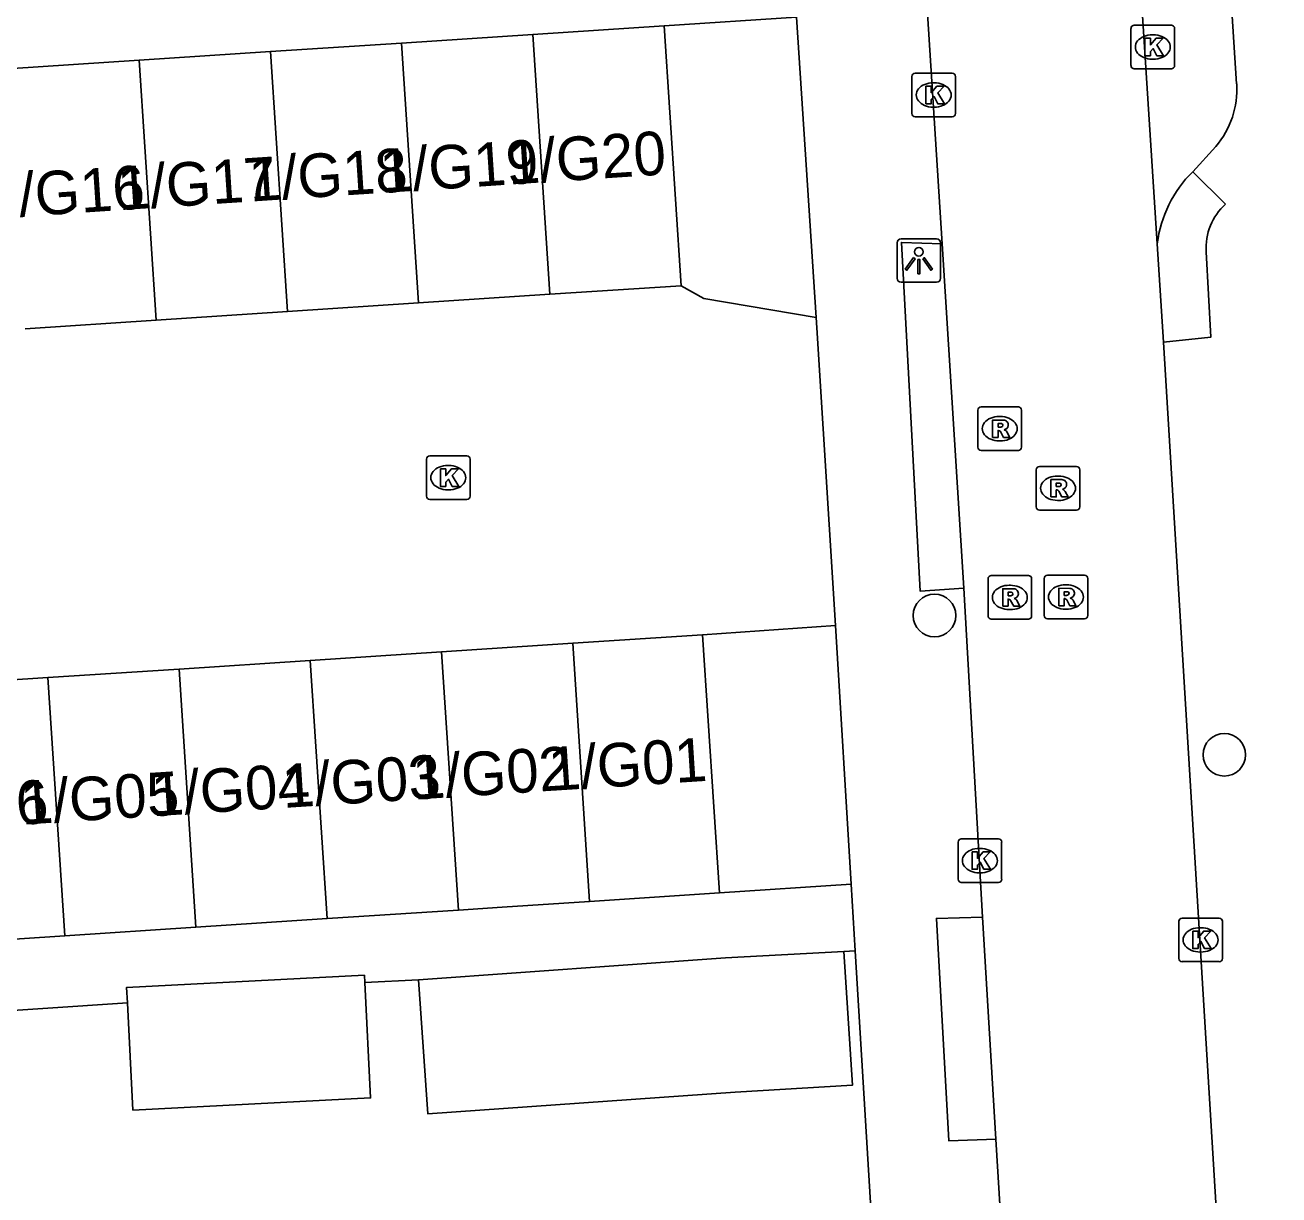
# Model space of a CAD drawing. Extents: x 159689 to 160786, y 387323 to 388339.
# Drawn here: x 160643.01 to 160671.79, y 388081.51 to 388108.36 of the extents above; entities that cross this region are included whole.
import ezdxf

# ---------------------------------------------------------------- set-up
doc = ezdxf.new("R2010")
doc.units = 0
for name, color, linetype in [('IMGEO_Boom', 7, 'Continuous'), ('IMGEO_Kolk', 7, 'Continuous'), ('IMGEO_Lichtpunt', 7, 'Continuous'), ('IMGEO_Pand', 7, 'Continuous'), ('IMGEO_Pand_nummerreeks', 7, 'Continuous'), ('IMGEO_Rijbaan_lokaal_open', 7, 'Continuous'), ('IMGEO_Rioolput', 7, 'Continuous'), ('IMGEO_Voetpad_open', 7, 'Continuous')]:
    doc.layers.add(name, color=color, linetype=linetype)

msp = doc.modelspace()

# ---------------------------------------------------------------- linework, layer by layer
at = {"layer": 'IMGEO_Boom'}
for centre in [(160663.883, 388094.807), (160670.536, 388091.611)]:
    msp.add_circle(centre, 0.489, dxfattribs=at)
at = {"layer": 'IMGEO_Kolk'}
for p, q in [((160668.469, 388108.353), (160669.321, 388108.353)), ((160668.394, 388107.427), (160668.394, 388108.279)), ((160668.882, 388108.133), (160668.907, 388108.133)), ((160669.395, 388108.279), (160669.395, 388107.427)), ((160668.905, 388107.573), (160668.88, 388107.573)), ((160663.365, 388106.327), (160663.365, 388107.179)), ((160663.44, 388107.253), (160664.292, 388107.253)), ((160664.366, 388107.179), (160664.366, 388106.327)), ((160669.321, 388107.353), (160668.469, 388107.353)), ((160663.853, 388107.033), (160663.878, 388107.033)), ((160663.876, 388106.473), (160663.851, 388106.473)), ((160664.292, 388106.253), (160663.44, 388106.253)), ((160652.222, 388097.544), (160652.222, 388098.396)), ((160652.297, 388098.47), (160653.149, 388098.47)), ((160652.71, 388098.25), (160652.735, 388098.25)), ((160653.223, 388098.396), (160653.223, 388097.544)), ((160652.733, 388097.69), (160652.708, 388097.69)), ((160653.149, 388097.47), (160652.297, 388097.47)), ((160664.424, 388088.755), (160664.424, 388089.607)), ((160664.499, 388089.681), (160665.351, 388089.681)), ((160665.425, 388089.607), (160665.425, 388088.755)), ((160664.912, 388089.461), (160664.937, 388089.461)), ((160664.935, 388088.901), (160664.91, 388088.901)), ((160665.351, 388088.681), (160664.499, 388088.681)), ((160669.565, 388087.862), (160670.417, 388087.862)), ((160669.49, 388086.936), (160669.49, 388087.788)), ((160669.978, 388087.642), (160670.003, 388087.642)), ((160670.491, 388087.788), (160670.491, 388086.936)), ((160670.001, 388087.082), (160669.976, 388087.082)), ((160670.417, 388086.862), (160669.565, 388086.862))]:
    msp.add_line(p, q, dxfattribs=at)
for points in [[(160668.469, 388108.353), (160669.321, 388108.353)], [(160668.394, 388107.427), (160668.394, 388108.279)], [(160668.715, 388108.053), (160668.838, 388108.053), (160668.838, 388107.902), (160668.968, 388108.053), (160669.132, 388108.053), (160668.986, 388107.902), (160669.139, 388107.653), (160668.987, 388107.653), (160668.902, 388107.817), (160668.838, 388107.75), (160668.838, 388107.653), (160668.715, 388107.653), (160668.715, 388108.053)], [(160669.395, 388108.279), (160669.395, 388107.427)], [(160663.365, 388106.327), (160663.365, 388107.179)], [(160663.44, 388107.253), (160664.292, 388107.253)], [(160664.366, 388107.179), (160664.366, 388106.327)], [(160669.321, 388107.353), (160668.469, 388107.353)], [(160663.686, 388106.953), (160663.809, 388106.953), (160663.809, 388106.802), (160663.939, 388106.953), (160664.103, 388106.953), (160663.957, 388106.802), (160664.11, 388106.553), (160663.958, 388106.553), (160663.873, 388106.717), (160663.809, 388106.65), (160663.809, 388106.553), (160663.686, 388106.553), (160663.686, 388106.953)], [(160664.292, 388106.253), (160663.44, 388106.253)], [(160652.222, 388097.544), (160652.222, 388098.396)], [(160652.297, 388098.47), (160653.149, 388098.47)], [(160653.223, 388098.396), (160653.223, 388097.544)], [(160652.543, 388098.17), (160652.666, 388098.17), (160652.666, 388098.019), (160652.796, 388098.17), (160652.96, 388098.17), (160652.814, 388098.019), (160652.967, 388097.77), (160652.815, 388097.77), (160652.73, 388097.934), (160652.666, 388097.867), (160652.666, 388097.77), (160652.543, 388097.77), (160652.543, 388098.17)], [(160653.149, 388097.47), (160652.297, 388097.47)], [(160664.424, 388088.755), (160664.424, 388089.607)], [(160664.499, 388089.681), (160665.351, 388089.681)], [(160665.425, 388089.607), (160665.425, 388088.755)], [(160664.745, 388089.381), (160664.868, 388089.381), (160664.868, 388089.23), (160664.998, 388089.381), (160665.162, 388089.381), (160665.016, 388089.23), (160665.169, 388088.981), (160665.017, 388088.981), (160664.932, 388089.145), (160664.868, 388089.078), (160664.868, 388088.981), (160664.745, 388088.981), (160664.745, 388089.381)], [(160665.351, 388088.681), (160664.499, 388088.681)], [(160669.565, 388087.862), (160670.417, 388087.862)], [(160669.49, 388086.936), (160669.49, 388087.788)], [(160670.491, 388087.788), (160670.491, 388086.936)], [(160669.811, 388087.562), (160669.934, 388087.562), (160669.934, 388087.411), (160670.064, 388087.562), (160670.228, 388087.562), (160670.082, 388087.411), (160670.235, 388087.162), (160670.083, 388087.162), (160669.998, 388087.326), (160669.934, 388087.259), (160669.934, 388087.162), (160669.811, 388087.162), (160669.811, 388087.562)], [(160670.417, 388086.862), (160669.565, 388086.862)]]:
    msp.add_lwpolyline(points, dxfattribs=at)
for centre, start, end in [((160668.471, 388108.277), 91.552, 178.448), ((160668.471, 388108.277), 91.552, 178.448), ((160669.319, 388108.277), 1.552, 88.448), ((160669.319, 388108.277), 1.552, 88.448), ((160663.442, 388107.177), 91.552, 178.448), ((160663.442, 388107.177), 91.552, 178.448), ((160664.29, 388107.177), 1.552, 88.448), ((160664.29, 388107.177), 1.552, 88.448), ((160668.471, 388107.429), 181.552, 268.448), ((160668.471, 388107.429), 181.552, 268.448), ((160669.319, 388107.429), 271.552, 358.448), ((160669.319, 388107.429), 271.552, 358.448), ((160663.442, 388106.329), 181.552, 268.448), ((160663.442, 388106.329), 181.552, 268.448), ((160664.29, 388106.329), 271.552, 358.448), ((160664.29, 388106.329), 271.552, 358.448), ((160652.299, 388098.394), 91.552, 178.448), ((160652.299, 388098.394), 91.552, 178.448), ((160653.147, 388098.394), 1.552, 88.448), ((160653.147, 388098.394), 1.552, 88.448), ((160652.299, 388097.546), 181.552, 268.448), ((160652.299, 388097.546), 181.552, 268.448), ((160653.147, 388097.546), 271.552, 358.448), ((160653.147, 388097.546), 271.552, 358.448), ((160664.501, 388089.605), 91.552, 178.448), ((160664.501, 388089.605), 91.552, 178.448), ((160665.349, 388089.605), 1.552, 88.448), ((160665.349, 388089.605), 1.552, 88.448), ((160664.501, 388088.757), 181.552, 268.448), ((160664.501, 388088.757), 181.552, 268.448), ((160665.349, 388088.757), 271.552, 358.448), ((160665.349, 388088.757), 271.552, 358.448), ((160669.567, 388087.786), 91.552, 178.448), ((160669.567, 388087.786), 91.552, 178.448), ((160670.415, 388087.786), 1.552, 88.448), ((160670.415, 388087.786), 1.552, 88.448), ((160669.567, 388086.938), 181.552, 268.448), ((160669.567, 388086.938), 181.552, 268.448), ((160670.415, 388086.938), 271.552, 358.448), ((160670.415, 388086.938), 271.552, 358.448)]:
    msp.add_arc(centre, 0.0765, start, end, dxfattribs=at)
for centre, major_axis, ratio, start_param, end_param in [((160668.881, 388107.853), (-0.387, 0.002), 0.722429, 4.712389, 7.853982), ((160668.906, 388107.853), (-0.39, 0.002), 0.717154, 1.570796, 4.712389), ((160663.852, 388106.753), (-0.387, 0.002), 0.722429, 4.712389, 7.853982), ((160663.877, 388106.753), (-0.39, 0.002), 0.717154, 1.570796, 4.712389), ((160652.709, 388097.97), (-0.387, 0.002), 0.722429, 4.712389, 7.853982), ((160652.734, 388097.97), (-0.39, 0.002), 0.717154, 1.570796, 4.712389), ((160664.911, 388089.181), (-0.387, 0.002), 0.722429, 4.712389, 7.853982), ((160664.936, 388089.181), (-0.39, 0.002), 0.717154, 1.570796, 4.712389), ((160669.977, 388087.362), (-0.387, 0.002), 0.722429, 4.712389, 7.853982), ((160670.002, 388087.362), (-0.39, 0.002), 0.717154, 1.570796, 4.712389)]:
    msp.add_ellipse(centre, major_axis=major_axis, ratio=ratio, start_param=start_param, end_param=end_param, dxfattribs=at)
at = {"layer": 'IMGEO_Lichtpunt'}
for p, q in [((160663.928, 388103.452), (160663.12, 388103.452)), ((160663.928, 388103.452), (160663.12, 388103.452)), ((160663.026, 388103.357), (160663.026, 388102.55)), ((160663.026, 388103.357), (160663.026, 388102.55)), ((160664.022, 388102.55), (160664.022, 388103.357)), ((160664.022, 388102.55), (160664.022, 388103.357)), ((160663.12, 388102.456), (160663.928, 388102.456)), ((160663.12, 388102.456), (160663.928, 388102.456))]:
    msp.add_line(p, q, dxfattribs=at)
for points in [[(160663.4, 388103.021), (160663.439, 388102.993), (160663.251, 388102.731), (160663.213, 388102.758), (160663.4, 388103.021)], [(160663.502, 388102.973), (160663.549, 388102.973), (160663.549, 388102.651), (160663.502, 388102.651), (160663.502, 388102.973)], [(160663.612, 388102.993), (160663.65, 388103.02), (160663.837, 388102.758), (160663.798, 388102.73), (160663.612, 388102.993)]]:
    msp.add_lwpolyline(points, dxfattribs=at)
msp.add_circle((160663.525, 388103.155), 0.0994, dxfattribs=at)
for centre, start, end in [((160663.12, 388103.357), 90, 180), ((160663.12, 388103.357), 90, 180), ((160663.928, 388103.357), 0, 90), ((160663.928, 388103.357), 0, 90), ((160663.12, 388102.55), 180, 270), ((160663.12, 388102.55), 180, 270), ((160663.928, 388102.55), 270, 0), ((160663.928, 388102.55), 270, 360)]:
    msp.add_arc(centre, 0.0946, start, end, dxfattribs=at)
at = {"layer": 'IMGEO_Pand'}
for points in [[(160654.664, 388108.142), (160657.676, 388108.339)], [(160657.676, 388108.339), (160658.067, 388102.375)], [(160651.652, 388107.944), (160654.664, 388108.142)], [(160654.664, 388108.142), (160655.055, 388102.178)], [(160645.628, 388107.549), (160648.64, 388107.747)], [(160648.64, 388107.747), (160651.652, 388107.944)], [(160649.031, 388101.783), (160648.64, 388107.747)], [(160651.652, 388107.944), (160652.043, 388101.98)], [(160642.616, 388107.352), (160645.628, 388107.549)], [(160646.019, 388101.585), (160645.628, 388107.549)], [(160655.055, 388102.178), (160658.067, 388102.375)], [(160649.031, 388101.783), (160652.043, 388101.98)], [(160652.043, 388101.98), (160655.055, 388102.178)], [(160646.019, 388101.585), (160649.031, 388101.783)], [(160643.007, 388101.388), (160646.019, 388101.585)], [(160655.58, 388094.17), (160658.557, 388094.365)], [(160658.945, 388088.439), (160658.557, 388094.365)], [(160649.556, 388093.775), (160652.568, 388093.972)], [(160652.568, 388093.972), (160655.58, 388094.17)], [(160652.956, 388088.046), (160652.568, 388093.972)], [(160655.58, 388094.17), (160655.968, 388088.244)], [(160649.556, 388093.775), (160646.544, 388093.578)], [(160649.944, 388087.849), (160649.556, 388093.775)], [(160643.532, 388093.38), (160640.52, 388093.183)], [(160646.544, 388093.578), (160643.532, 388093.38)], [(160643.532, 388093.38), (160643.92, 388087.454)], [(160646.544, 388093.578), (160646.932, 388087.652)], [(160658.945, 388088.439), (160655.968, 388088.244)], [(160655.968, 388088.244), (160653.956, 388088.112), (160652.956, 388088.046)], [(160652.956, 388088.046), (160649.944, 388087.849)], [(160646.932, 388087.652), (160643.92, 388087.454)], [(160649.944, 388087.849), (160646.932, 388087.652)], [(160643.92, 388087.454), (160640.908, 388087.257)], [(160661.802, 388087.093), (160662, 388084.024), (160659.307, 388083.868), (160652.256, 388083.367), (160652.038, 388086.446)], [(160652.038, 388086.446), (160659.089, 388086.947), (160661.802, 388087.093)], [(160645.358, 388085.92), (160645.34, 388086.271), (160650.796, 388086.551), (160650.805, 388086.383)], [(160650.805, 388086.383), (160650.941, 388083.734), (160645.485, 388083.454), (160645.358, 388085.92)]]:
    msp.add_lwpolyline(points, dxfattribs=at)
at = {"layer": 'IMGEO_Rijbaan_lokaal_open'}
for points in [[(160663.603, 388187.183), (160668.998, 388103.339)], [(160664.062, 388103.337), (160658.745, 388186.845)], [(160664.062, 388103.337), (160664.558, 388095.433)], [(160668.998, 388103.339), (160669.141, 388101.076)], [(160658.067, 388102.375), (160658.591, 388102.078), (160661.165, 388101.647)], [(160661.165, 388101.647), (160661.181, 388101.407), (160661.613, 388094.577)], [(160669.141, 388101.076), (160671.163, 388067.873), (160671.272, 388066.072), (160672.49, 388046.5)], [(160664.984, 388087.883), (160664.558, 388095.433)], [(160658.557, 388094.365), (160661.613, 388094.577)], [(160664.984, 388087.883), (160665.295, 388082.791)], [(160666.251, 388066.616), (160666.23, 388067.451), (160665.295, 388082.791)]]:
    msp.add_lwpolyline(points, dxfattribs=at)
at = {"layer": 'IMGEO_Rioolput'}
for p, q in [((160664.881, 388098.667), (160664.881, 388099.519)), ((160664.956, 388099.593), (160665.808, 388099.593)), ((160665.369, 388099.373), (160665.394, 388099.373)), ((160665.882, 388099.519), (160665.882, 388098.667)), ((160665.392, 388098.813), (160665.367, 388098.813)), ((160665.808, 388098.593), (160664.956, 388098.593)), ((160666.293, 388098.227), (160667.145, 388098.227)), ((160666.218, 388097.301), (160666.218, 388098.153)), ((160666.706, 388098.007), (160666.731, 388098.007)), ((160667.219, 388098.153), (160667.219, 388097.301)), ((160666.729, 388097.447), (160666.704, 388097.447)), ((160667.145, 388097.227), (160666.293, 388097.227)), ((160665.112, 388094.795), (160665.112, 388095.647)), ((160665.187, 388095.721), (160666.039, 388095.721)), ((160666.113, 388095.647), (160666.113, 388094.795)), ((160666.4, 388094.805), (160666.4, 388095.657)), ((160666.475, 388095.731), (160667.327, 388095.731)), ((160667.401, 388095.657), (160667.401, 388094.805)), ((160665.6, 388095.501), (160665.625, 388095.501)), ((160666.888, 388095.511), (160666.913, 388095.511)), ((160665.623, 388094.941), (160665.598, 388094.941)), ((160666.911, 388094.951), (160666.886, 388094.951)), ((160666.039, 388094.721), (160665.187, 388094.721)), ((160667.327, 388094.731), (160666.475, 388094.731))]:
    msp.add_line(p, q, dxfattribs=at)
for points in [[(160664.881, 388098.667), (160664.881, 388099.519)], [(160664.956, 388099.593), (160665.808, 388099.593)], [(160665.882, 388099.519), (160665.882, 388098.667)], [(160665.47, 388099.291), (160665.218, 388099.293), (160665.218, 388098.893)], [(160665.396, 388099.212), (160665.342, 388099.212), (160665.342, 388099.131)], [(160665.342, 388099.131), (160665.394, 388099.131)], [(160665.218, 388098.893), (160665.342, 388098.893), (160665.342, 388099.055), (160665.353, 388099.055)], [(160665.4, 388099.026), (160665.471, 388098.893), (160665.611, 388098.893), (160665.546, 388099.019)], [(160665.808, 388098.593), (160664.956, 388098.593)], [(160666.293, 388098.227), (160667.145, 388098.227)], [(160666.218, 388097.301), (160666.218, 388098.153)], [(160667.219, 388098.153), (160667.219, 388097.301)], [(160666.807, 388097.925), (160666.555, 388097.927), (160666.555, 388097.527)], [(160666.555, 388097.527), (160666.679, 388097.527), (160666.679, 388097.689), (160666.69, 388097.689)], [(160666.733, 388097.846), (160666.679, 388097.846), (160666.679, 388097.765)], [(160666.679, 388097.765), (160666.731, 388097.765)], [(160666.737, 388097.66), (160666.808, 388097.527), (160666.948, 388097.527), (160666.883, 388097.653)], [(160667.145, 388097.227), (160666.293, 388097.227)], [(160665.112, 388094.795), (160665.112, 388095.647)], [(160665.187, 388095.721), (160666.039, 388095.721)], [(160666.113, 388095.647), (160666.113, 388094.795)], [(160666.4, 388094.805), (160666.4, 388095.657)], [(160666.475, 388095.731), (160667.327, 388095.731)], [(160667.401, 388095.657), (160667.401, 388094.805)], [(160665.701, 388095.419), (160665.449, 388095.421), (160665.449, 388095.021)], [(160666.989, 388095.429), (160666.737, 388095.431), (160666.737, 388095.031)], [(160666.915, 388095.35), (160666.861, 388095.35), (160666.861, 388095.269)], [(160665.449, 388095.021), (160665.573, 388095.021), (160665.573, 388095.183), (160665.584, 388095.183)], [(160665.627, 388095.34), (160665.573, 388095.34), (160665.573, 388095.259)], [(160665.573, 388095.259), (160665.625, 388095.259)], [(160665.631, 388095.154), (160665.702, 388095.021), (160665.842, 388095.021), (160665.777, 388095.147)], [(160666.737, 388095.031), (160666.861, 388095.031), (160666.861, 388095.193), (160666.872, 388095.193)], [(160666.861, 388095.269), (160666.913, 388095.269)], [(160666.919, 388095.164), (160666.99, 388095.031), (160667.13, 388095.031), (160667.065, 388095.157)], [(160666.039, 388094.721), (160665.187, 388094.721)], [(160667.327, 388094.731), (160666.475, 388094.731)]]:
    msp.add_lwpolyline(points, dxfattribs=at)
for centre, radius, start, end in [((160664.958, 388099.517), 0.0765, 91.552, 178.448), ((160664.958, 388099.517), 0.0765, 91.552, 178.448), ((160665.806, 388099.517), 0.0765, 1.552, 88.448), ((160665.806, 388099.517), 0.0765, 1.552, 88.448), ((160665.378, 388099.32), 0.19, 274.7715, 282.9687), ((160665.402, 388099.116), 0.0964, 77.0061, 93.1865), ((160665.416, 388099.173), 0.0378, 276.6634, 79.6772), ((160665.469, 388099.181), 0.109, 350.3612, 89.416), ((160665.467, 388099.181), 0.112, 277.5842, 350.9817), ((160665.352, 388099.002), 0.0533, 26.0293, 88.6989), ((160665.451, 388098.966), 0.108, 29.5134, 73.7905), ((160664.958, 388098.669), 0.0765, 181.552, 268.448), ((160664.958, 388098.669), 0.0765, 181.552, 268.448), ((160665.806, 388098.669), 0.0765, 271.552, 358.448), ((160665.806, 388098.669), 0.0765, 271.552, 358.448), ((160666.295, 388098.151), 0.0765, 91.552, 178.448), ((160666.295, 388098.151), 0.0765, 91.552, 178.448), ((160667.143, 388098.151), 0.0765, 1.552, 88.448), ((160667.143, 388098.151), 0.0765, 1.552, 88.448), ((160666.689, 388097.636), 0.0533, 26.0293, 88.6989), ((160666.715, 388097.954), 0.19, 274.7715, 282.9687), ((160666.739, 388097.75), 0.0964, 77.0061, 93.1865), ((160666.753, 388097.807), 0.0378, 276.6634, 79.6772), ((160666.806, 388097.815), 0.109, 350.3612, 89.416), ((160666.804, 388097.815), 0.112, 277.5842, 350.9817), ((160666.788, 388097.6), 0.108, 29.5134, 73.7905), ((160666.295, 388097.303), 0.0765, 181.552, 268.448), ((160666.295, 388097.303), 0.0765, 181.552, 268.448), ((160667.143, 388097.303), 0.0765, 271.552, 358.448), ((160667.143, 388097.303), 0.0765, 271.552, 358.448), ((160665.189, 388095.645), 0.0765, 91.552, 178.448), ((160665.189, 388095.645), 0.0765, 91.552, 178.448), ((160666.037, 388095.645), 0.0765, 1.552, 88.448), ((160666.037, 388095.645), 0.0765, 1.552, 88.448), ((160666.477, 388095.655), 0.0765, 91.552, 178.448), ((160666.477, 388095.655), 0.0765, 91.552, 178.448), ((160667.325, 388095.655), 0.0765, 1.552, 88.448), ((160667.325, 388095.655), 0.0765, 1.552, 88.448), ((160665.7, 388095.309), 0.109, 350.3612, 89.416), ((160666.921, 388095.254), 0.0964, 77.0061, 93.1865), ((160666.935, 388095.311), 0.0378, 276.6634, 79.6772), ((160666.988, 388095.319), 0.109, 350.3612, 89.416), ((160665.583, 388095.13), 0.0533, 26.0293, 88.6989), ((160665.609, 388095.448), 0.19, 274.7715, 282.9687), ((160665.633, 388095.244), 0.0964, 77.0061, 93.1865), ((160665.647, 388095.301), 0.0378, 276.6634, 79.6772), ((160665.698, 388095.309), 0.112, 277.5842, 350.9817), ((160665.682, 388095.094), 0.108, 29.5134, 73.7905), ((160666.871, 388095.14), 0.0533, 26.0293, 88.6989), ((160666.897, 388095.458), 0.19, 274.7715, 282.9687), ((160666.986, 388095.319), 0.112, 277.5842, 350.9817), ((160666.97, 388095.104), 0.108, 29.5134, 73.7905), ((160665.189, 388094.797), 0.0765, 181.552, 268.448), ((160665.189, 388094.797), 0.0765, 181.552, 268.448), ((160666.037, 388094.797), 0.0765, 271.552, 358.448), ((160666.037, 388094.797), 0.0765, 271.552, 358.448), ((160666.477, 388094.807), 0.0765, 181.552, 268.448), ((160666.477, 388094.807), 0.0765, 181.552, 268.448), ((160667.325, 388094.807), 0.0765, 271.552, 358.448), ((160667.325, 388094.807), 0.0765, 271.552, 358.448)]:
    msp.add_arc(centre, radius, start, end, dxfattribs=at)
for centre, major_axis, ratio, start_param, end_param in [((160665.368, 388099.093), (-0.387, 0.002), 0.722429, 4.712389, 7.853982), ((160665.393, 388099.093), (-0.39, 0.002), 0.717154, 1.570796, 4.712389), ((160666.705, 388097.727), (-0.387, 0.002), 0.722429, 4.712389, 7.853982), ((160666.73, 388097.727), (-0.39, 0.002), 0.717154, 1.570796, 4.712389), ((160665.599, 388095.221), (-0.387, 0.002), 0.722429, 4.712389, 7.853982), ((160665.624, 388095.221), (-0.39, 0.002), 0.717154, 1.570796, 4.712389), ((160666.887, 388095.231), (-0.387, 0.002), 0.722429, 4.712389, 7.853982), ((160666.912, 388095.231), (-0.39, 0.002), 0.717154, 1.570796, 4.712389)]:
    msp.add_ellipse(centre, major_axis=major_axis, ratio=ratio, start_param=start_param, end_param=end_param, dxfattribs=at)
at = {"layer": 'IMGEO_Voetpad_open'}
for points in [[(160667.541, 388158.175), (160670.819, 388107.005)], [(160657.676, 388108.339), (160660.715, 388108.538)], [(160661.165, 388101.647), (160660.715, 388108.538)], [(160670.339, 388105.571), (160669.81, 388104.99)], [(160669.81, 388104.99), (160670.565, 388104.25)], [(160664.558, 388095.433), (160663.556, 388095.362), (160663.125, 388103.369), (160664.062, 388103.337)], [(160670.123, 388103.155), (160670.225, 388101.191), (160669.141, 388101.076)], [(160661.613, 388094.577), (160661.971, 388088.637)], [(160661.971, 388088.637), (160658.945, 388088.439)], [(160662.064, 388087.109), (160661.971, 388088.637)], [(160665.295, 388082.791), (160664.212, 388082.753), (160663.926, 388087.856), (160664.984, 388087.883)], [(160662.064, 388087.109), (160661.802, 388087.093)], [(160663.51, 388064.126), (160663.266, 388067.377), (160662.064, 388087.109)], [(160652.038, 388086.446), (160650.805, 388086.383)], [(160645.358, 388085.92), (160624.881, 388084.548)]]:
    msp.add_lwpolyline(points, dxfattribs=at)
for centre, radius, start, end in [((160668.826, 388106.875), 1.998, 319.2515, 3.7349), ((160671.77, 388103.001), 2.793, 134.5791, 173.0429), ((160671.451, 388103.255), 1.332, 131.7123, 184.3245)]:
    msp.add_arc(centre, radius, start, end, dxfattribs=at)

# ---------------------------------------------------------------- texts
at = {"layer": 'IMGEO_Pand_nummerreeks'}
for s, rotation, p in [('1/G19', 3.757, (160651.184, 388104.502)), ('1/G20', 3.757, (160654.112, 388104.695)), ('1/G18', 3.757, (160648.178, 388104.305)), ('1/G16', 3.757, (160642.149, 388103.909)), ('1/G17', 3.757, (160645.162, 388104.107)), ('1/G01', 3.6637, (160655.051, 388090.78)), ('1/G03', 3.6637, (160648.938, 388090.389)), ('1/G02', 3.6637, (160651.934, 388090.581)), ('1/G04', 3.6637, (160645.937, 388090.197)), ('1/G06', 3.6637, (160639.934, 388089.813)), ('1/G05', 3.6637, (160642.935, 388090.005))]:
    msp.add_text(s, height=1, rotation=rotation, dxfattribs=at).set_placement(p)

doc.saveas('drawing.dxf')
